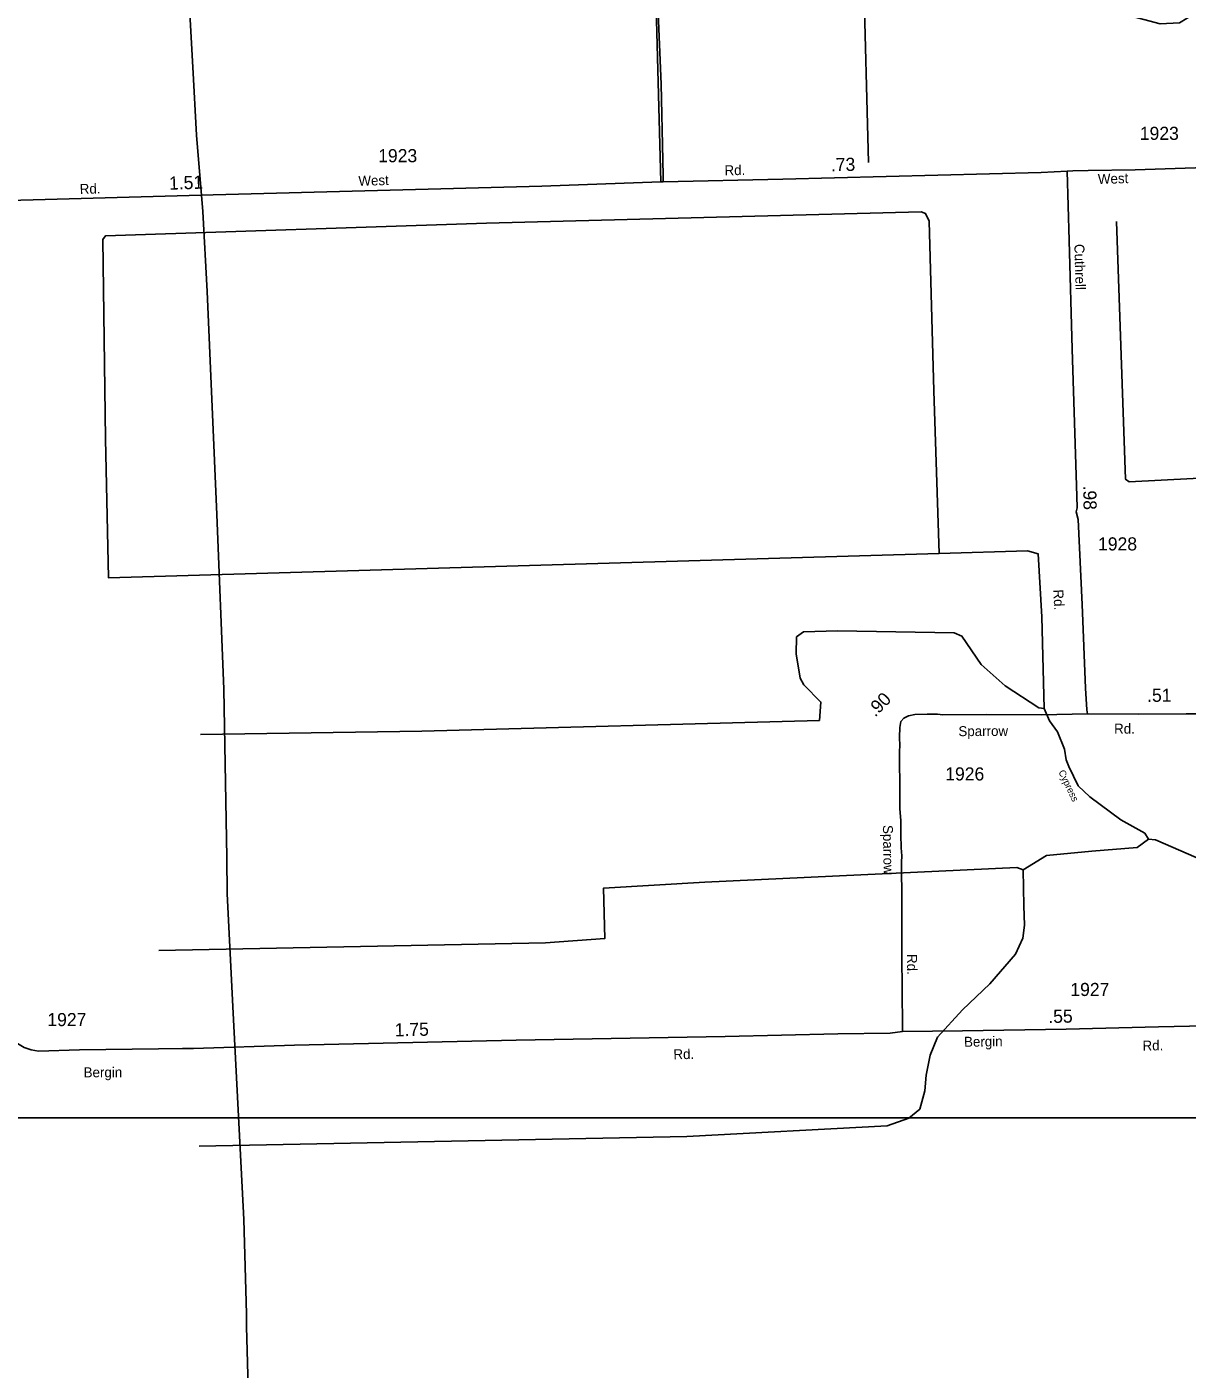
# Model space of a CAD drawing. Extents: x 2532689 to 2764727, y 536648 to 732970.
# Drawn here: x 2642450 to 2653505, y 552579 to 565369 of the extents above; entities that cross this region are included whole.
import ezdxf

# ---------------------------------------------------------------- set-up
doc = ezdxf.new("R2010")
doc.units = 0
for name, color, linetype in [('Exist Hydrographic Creek Single Shore', 7, 'Continuous'), ('Exist Hydrographic Creek Single Shore Label', 7, 'Continuous'), ('Exist Road Secondary Mileage Hundredths English Label', 7, 'Continuous'), ('Exist Road Secondary Type 20 Attributed', 7, 'Continuous'), ('Exist Road Secondary Type 51 Label', 7, 'Continuous'), ('Exist Road Secondary Type 51 Number Label', 7, 'Continuous'), ('Exist Utilities Electrical Transmission Line', 7, 'Continuous'), ('Map Preparation Inset Cut Line', 7, 'Continuous')]:
    doc.layers.add(name, color=color, linetype=linetype)

msp = doc.modelspace()

# ---------------------------------------------------------------- linework, layer by layer
at = {"layer": 'Exist Hydrographic Creek Single Shore'}
for points in [[(2650468, 564078), (2650420, 565902), (2650469, 565920), (2651260, 565955), (2651562, 565885), (2651950, 565688), (2652300, 565652), (2653248, 565399), (2653431, 565409), (2653579, 565497), (2653878, 565936), (2654024, 566100), (2654264, 566195), (2654472, 566226)], [(2651142, 560352), (2651091, 561900), (2651047, 563517), (2651012, 563591), (2650970, 563606), (2646830, 563498), (2643199, 563377), (2643175, 563343), (2643200, 561444), (2643229, 560118), (2651142, 560352)], [(2652831, 563513), (2652918, 561058), (2652953, 561033), (2654111, 561093)], [(2652142, 558873), (2652122, 559748), (2652084, 560348), (2651984, 560377), (2651142, 560352)], [(2644104, 558627), (2646212, 558659), (2650002, 558760), (2650015, 558935), (2649853, 559099), (2649818, 559163), (2649780, 559394), (2649784, 559556), (2649850, 559604), (2650175, 559614), (2651284, 559596), (2651359, 559563), (2651541, 559292), (2651770, 559091), (2652091, 558880), (2652142, 558873)], [(2653137, 557629), (2653101, 557687), (2652874, 557812), (2652578, 558033), (2652466, 558137), (2652379, 558321), (2652352, 558385), (2652335, 558486), (2652271, 558651), (2652194, 558757), (2652142, 558873)], [(2651942, 557335), (2652165, 557472), (2652597, 557515), (2653029, 557549), (2653137, 557629)], [(2658715, 554509), (2658388, 554577), (2657595, 554650), (2657301, 554760), (2656640, 555246), (2656377, 555475), (2656181, 555670), (2656078, 555784), (2655956, 556032), (2655845, 556162), (2655742, 556260), (2655432, 556379), (2655138, 556472), (2654994, 556561), (2654638, 556842), (2654181, 557133), (2653937, 557254), (2653590, 557454), (2653204, 557622), (2653137, 557629)], [(2643707, 556569), (2647390, 556642), (2647956, 556681), (2647945, 557163), (2648911, 557219), (2651883, 557358), (2651942, 557335)], [(2644090, 554703), (2648739, 554795), (2650646, 554898), (2650852, 554969), (2650959, 555056), (2651005, 555231), (2651019, 555380), (2651056, 555572), (2651127, 555742), (2651363, 556004), (2651624, 556251), (2651868, 556534), (2651940, 556684), (2651954, 556810), (2651950, 556993), (2651942, 557335)]]:
    msp.add_lwpolyline(points, dxfattribs=at)
at = {"layer": 'Exist Road Secondary Type 20 Attributed'}
for points in [[(2648490, 563891), (2648436, 565913), (2648335, 566043), (2648276, 568330), (2648036, 571048), (2647976, 571529)], [(2652363, 563993), (2652114, 563982), (2649654, 563917), (2648511, 563892), (2648490, 563891)], [(2654966, 564048), (2654061, 564041), (2653009, 564008), (2652563, 564000), (2652417, 563996), (2652363, 563993)], [(2652554, 558823), (2652549, 558862), (2652538, 559068), (2652504, 559866), (2652467, 560675), (2652447, 560747), (2652456, 560785), (2652454, 560897), (2652409, 562298), (2652380, 563334), (2652363, 563993)], [(2648490, 563891), (2647357, 563851), (2644225, 563767), (2640674, 563671)], [(2650794, 555795), (2650792, 555877), (2650790, 556151), (2650787, 556557), (2650787, 557025), (2650784, 557411), (2650787, 557469), (2650779, 557545), (2650778, 557673), (2650778, 557805), (2650767, 557921), (2650769, 558089), (2650764, 558425), (2650765, 558467), (2650766, 558519), (2650764, 558601), (2650766, 558693), (2650778, 558751), (2650804, 558782), (2650849, 558805), (2650911, 558818), (2651027, 558821), (2651127, 558821), (2651177, 558814), (2651595, 558817), (2652117, 558815), (2652554, 558823)], [(2652554, 558823), (2653044, 558819), (2653496, 558822), (2653788, 558822), (2653887, 558826), (2653924, 558821), (2653930, 558795), (2653940, 558275), (2653949, 557845), (2653950, 557629), (2653954, 557523)], [(2650794, 555795), (2650674, 555780), (2650178, 555774), (2649103, 555748), (2647113, 555712), (2645001, 555665), (2644038, 555634), (2643934, 555633), (2643704, 555632), (2642950, 555620), (2642560, 555609), (2642492, 555620), (2642425, 555644), (2642344, 555692), (2642233, 555766), (2642141, 555826), (2641986, 555899), (2641820, 555977), (2641662, 556037)], [(2653717, 555852), (2653677, 555851), (2653233, 555839), (2652352, 555818), (2651364, 555802), (2650794, 555795)]]:
    msp.add_lwpolyline(points, dxfattribs=at)
at = {"layer": 'Exist Utilities Electrical Transmission Line'}
for points in [[(2648511, 563892), (2648511, 563950), (2648508, 564100), (2648492, 564824), (2648463, 565580), (2648457, 565887), (2648431, 565977), (2648404, 566022), (2648391, 566224), (2648373, 566699), (2648339, 567475), (2648314, 568160), (2648305, 568470), (2648263, 568764), (2648179, 569696), (2648075, 570844), (2648020, 571551)], [(2643106, 570460), (2643321, 569284), (2643539, 568017), (2643854, 566334), (2643973, 565660), (2644002, 565495), (2644032, 564985), (2644066, 564338), (2644126, 563609), (2644169, 562848), (2644260, 560722), (2644326, 559059), (2644356, 557453), (2644359, 557109), (2644417, 555970), (2644518, 554004), (2644544, 553105), (2644544, 552984)], [(2644543, 552985), (2644598, 551026), (2644628, 549232), (2644645, 548104), (2644666, 546806), (2644679, 545546), (2644688, 544260), (2644702, 542506), (2644716, 541086), (2644720, 540716)]]:
    msp.add_lwpolyline(points, dxfattribs=at)
at = {"layer": 'Map Preparation Inset Cut Line'}
for points in [[(2674379, 597817), (2625636, 597817), (2625636, 554972), (2674379, 554972)], [(2625636, 554972), (2710229, 554972), (2710229, 539718), (2625636, 539718)]]:
    msp.add_lwpolyline(points, close=True, dxfattribs=at)

# ---------------------------------------------------------------- texts
at = {"layer": 'Exist Hydrographic Creek Single Shore Label'}
msp.add_text('Cypress', height=65.6, rotation=295.3365, dxfattribs=at).set_placement((2652277, 558270))
at = {"layer": 'Exist Road Secondary Mileage Hundredths English Label'}
for s, rotation, p in [('.73', 1.5026, (2650112, 563992)), ('1.51', 1.814, (2643806, 563817)), ('.98', 271.1391, (2652514, 560997)), ('.90', 45.9118, (2650533, 558786)), ('.51', 0.2745, (2653124, 558937)), ('.55', 0.9234, (2652183, 555877)), ('1.75', 1.271, (2645956, 555749))]:
    msp.add_text(s, height=125, rotation=rotation, dxfattribs=at).set_placement(p)
at = {"layer": 'Exist Road Secondary Type 51 Label'}
for s, rotation, p in [('West', 1.5587, (2645610, 563854)), ('Rd.', 1.2607, (2649098, 563954)), ('West', 1.8121, (2652656, 563871)), ('Rd.', 1.8194, (2642955, 563776)), ('Cuthrell', 271.6035, (2652430, 563299)), ('Rd.', 272.6587, (2652230, 560006)), ('Sparrow', 0.4243, (2651326, 558610)), ('Rd.', 0.0598, (2652809, 558634)), ('Sparrow', 270.9118, (2650606, 557763)), ('Rd.', 270.4569, (2650836, 556534)), ('Rd.', 1.0369, (2648611, 555531)), ('Bergin', 0.9234, (2651380, 555650)), ('Rd.', 1.3957, (2653081, 555613)), ('Bergin', 0.2704, (2642991, 555359))]:
    msp.add_text(s, height=95, rotation=rotation, dxfattribs=at).set_placement(p)
at = {"layer": 'Exist Road Secondary Type 51 Number Label'}
for s, p in [('1923', (2653054, 564292)), ('1923', (2645797, 564079)), ('1928', (2652656, 560380)), ('1926', (2651200, 558188)), ('1927', (2652392, 556134)), ('1927', (2642645, 555847))]:
    msp.add_text(s, height=125, dxfattribs=at).set_placement(p)

doc.saveas('drawing.dxf')
